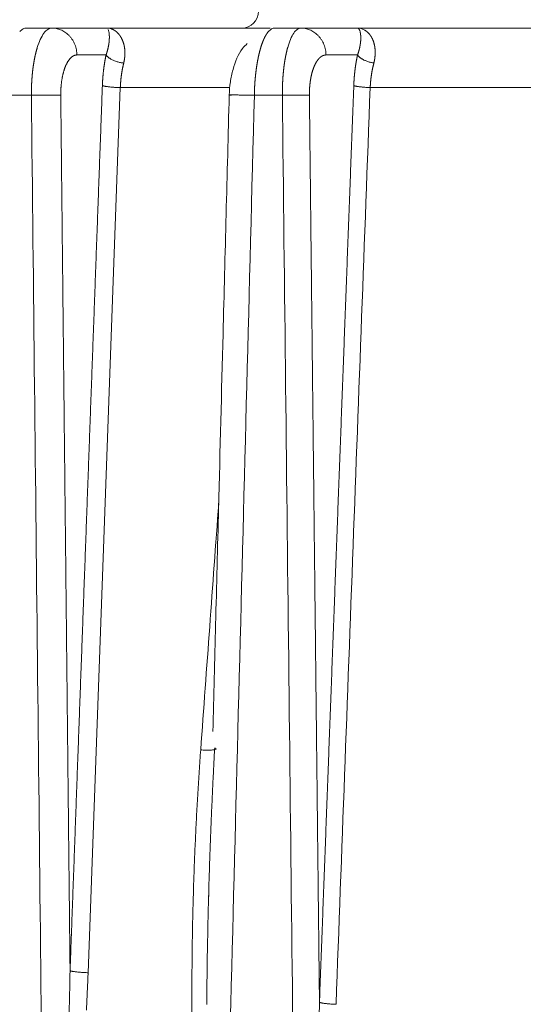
# Model space of a CAD drawing. Header units: millimetres. Extents: x 5437 to 18441, y -4466 to 3128.
# Tile 362 of 497: x 13713 to 13728, y -43 to -14. Entities that reach past the tile are written whole.
import ezdxf

# ---------------------------------------------------------------- set-up
doc = ezdxf.new("R2010")
doc.units = ezdxf.units.MM
doc.layers.add('1', color=7, linetype='Continuous', true_color=0xffffff)
doc.dimstyles.get("Standard").update_dxf_attribs({"dimtxt": 0.18, "dimasz": 0.18, "dimexe": 0.18, "dimexo": 0.0625, "dimgap": 0.09, "dimtad": 0, "dimtih": 1, "dimtoh": 1, "dimdec": 4, "dimzin": 0, "dimdsep": 46, "dimtxsty": 'Standard', "dimcen": 0.09, "dimadec": 0, "dimazin": 0, "dimtfac": 1, "dimtdec": 4, "dimtofl": 0, "dimtmove": 0, "dimatfit": 3, "dimfxl": 1, "dimtolj": 1, "dimtzin": 0, "dimarcsym": 0})

# ---------------------------------------------------------------- blocks, each defined once
blk = doc.blocks.new('*D3')
at = {"color": 0, "lineweight": -2, "transparency": 16777216}
for p, q in [((13674.147, 1169.564), (14135.36, 1169.564)), ((13833.147, -580.436), (14135.36, -580.436))]:
    blk.add_line(p, q, dxfattribs=at)
at = {"color": 0, "lineweight": 0, "transparency": 16777216}
for p, q in [((14135.18, 1089.564), (14135.18, 421.321)), ((14135.18, -500.436), (14135.18, 167.808))]:
    blk.add_line(p, q, dxfattribs=at)
at = {"color": 0, "lineweight": 20, "transparency": 16777216}
for points in [[(14121.847, 1089.564), (14148.514, 1089.564), (14135.18, 1169.564)], [(14121.847, -500.436), (14148.514, -500.436), (14135.18, -580.436)]]:
    blk.add_solid(points, dxfattribs=at)
at = {"layer": 'Defpoints', "color": 0, "lineweight": 20, "transparency": 16777216}
for p in [(13674.085, 1169.564), (13833.085, -580.436), (14135.18, -580.436)]:
    blk.add_point(p, dxfattribs=at)
at = {"color": 0, "lineweight": 20, "transparency": 16777216, "insert": (14135.18, 294.564), "char_height": 80, "attachment_point": 5, "rotation": 270}
blk.add_mtext('\\A1;1750', dxfattribs=at)
blk = doc.blocks.new('*D4')
at = {"color": 0, "lineweight": -2, "transparency": 16777216}
for p, q in [((13346.81, 234.502), (13346.81, -825.635)), ((13857.587, -64.498), (13857.587, -825.635))]:
    blk.add_line(p, q, dxfattribs=at)
at = {"color": 0, "lineweight": 0, "transparency": 16777216}
for p, q in [((13426.81, -825.455), (13508.775, -825.455)), ((13777.587, -825.455), (13695.622, -825.455))]:
    blk.add_line(p, q, dxfattribs=at)
at = {"color": 0, "lineweight": 20, "transparency": 16777216}
for points in [[(13426.81, -812.121), (13426.81, -838.788), (13346.81, -825.455)], [(13777.587, -812.121), (13777.587, -838.788), (13857.587, -825.455)]]:
    blk.add_solid(points, dxfattribs=at)
at = {"layer": 'Defpoints', "color": 0, "lineweight": 20, "transparency": 16777216}
for p in [(13346.81, 234.564), (13857.587, -64.436), (13346.81, -825.455)]:
    blk.add_point(p, dxfattribs=at)
at = {"color": 0, "lineweight": 20, "transparency": 16777216, "insert": (13602.199, -825.455), "char_height": 80, "attachment_point": 5}
blk.add_mtext('\\A1;515', dxfattribs=at)

msp = doc.modelspace()

# ---------------------------------------------------------------- linework, layer by layer
at = {"layer": '1', "color": 0, "lineweight": 20}
for p, q in [((13713.69476, -14.43566), (13714.4368, -14.43566)), ((13714.4368, -14.43566), (13716.04555, -14.43566)), ((13716.04555, -14.43566), (13720.8222, -14.43566)), ((13720.9497, -14.43566), (13721.71926, -14.43566)), ((13721.71926, -14.43566), (13723.37426, -14.43566)), ((13723.37426, -14.43566), (13765.83695, -14.43566)), ((13716.02222, -15.2217), (13715.17046, -15.2217)), ((13723.37557, -15.2217), (13722.45292, -15.2217)), ((13713.8389, -16.40076), (13713.04874, -16.40076)), ((13719.64075, -16.17461), (13716.43893, -16.17461)), ((13721.1769, -16.40076), (13720.35792, -16.40076)), ((13767.01525, -16.17461), (13723.74519, -16.17461))]:
    msp.add_line(p, q, dxfattribs=at)
msp.add_ellipse((13719.98625, -13.93566), major_axis=(0, -0.5), ratio=0.99352822, start_param=0, end_param=1.55683369, dxfattribs=at)
for points, degree, knots in [([(13713.69476, -14.43566), (13713.66162, -14.43566), (13713.62842, -14.44427), (13713.56234, -14.47849), (13713.52947, -14.5041), (13713.49698, -14.53788)], 3, [0, 0, 0, 0, 0.5, 0.5, 1, 1, 1, 1]), ([(13714.20587, -14.58289), (13714.24356, -14.53442), (13714.28188, -14.4975), (13714.3591, -14.44812), (13714.39799, -14.43566), (13714.4368, -14.43566)], 3, [0, 0, 0, 0, 0.5, 0.5, 1, 1, 1, 1]), ([(13716.10836, -14.86229), (13716.10885, -14.85831), (13716.10982, -14.85032), (13716.11113, -14.83851), (13716.11233, -14.82679), (13716.11343, -14.81517), (13716.11442, -14.80366), (13716.1153, -14.79225), (13716.11607, -14.78096), (13716.11674, -14.76978), (13716.11731, -14.75873), (13716.11777, -14.74779), (13716.11814, -14.73699), (13716.11841, -14.72631), (13716.11857, -14.71578), (13716.11865, -14.70538), (13716.11863, -14.69512), (13716.11852, -14.68501), (13716.11831, -14.67505), (13716.11802, -14.66524), (13716.11765, -14.6556), (13716.11719, -14.64611), (13716.11665, -14.63679), (13716.11603, -14.62762), (13716.11556, -14.62169), (13716.11532, -14.61871)], 3, [0, 0, 0, 0, 0.04000058, 0.08031202, 0.12093518, 0.16187087, 0.20311989, 0.24468304, 0.28656108, 0.32875476, 0.37126481, 0.41409196, 0.4572369, 0.50070033, 0.54448291, 0.5885853, 0.63300815, 0.67775207, 0.7228177, 0.76820563, 0.81391645, 0.85995073, 0.90630906, 0.95299196, 1, 1, 1, 1]), ([(13716.1697, -14.45549), (13716.17303, -14.4566), (13716.17964, -14.45879), (13716.18944, -14.46239), (13716.19903, -14.46616), (13716.20842, -14.47012), (13716.21762, -14.47424), (13716.22661, -14.47853), (13716.2354, -14.48295), (13716.24399, -14.48751), (13716.25237, -14.49219), (13716.25788, -14.49544), (13716.2606, -14.49705)], 3, [0, 0, 0, 0, 0.10801682, 0.21425214, 0.31870588, 0.42137802, 0.52226857, 0.62137756, 0.71870507, 0.8142512, 0.90801611, 1, 1, 1, 1]), ([(13716.2606, -14.49705), (13716.26353, -14.49883), (13716.26936, -14.50238), (13716.27799, -14.50796), (13716.2865, -14.51371), (13716.29488, -14.51964), (13716.30312, -14.52573), (13716.31124, -14.53199), (13716.31922, -14.53841), (13716.32707, -14.54498), (13716.33479, -14.5517), (13716.34238, -14.55856), (13716.34984, -14.56556), (13716.35716, -14.5727), (13716.36435, -14.57996), (13716.37142, -14.58735), (13716.37834, -14.59486), (13716.38514, -14.60249), (13716.3918, -14.61022), (13716.39833, -14.61806), (13716.40473, -14.62601), (13716.411, -14.63405), (13716.41713, -14.64218), (13716.42312, -14.65041), (13716.42899, -14.65871), (13716.43471, -14.6671), (13716.44031, -14.67556), (13716.44396, -14.6813), (13716.44577, -14.68415)], 3, [0, 0, 0, 0, 0.04294011, 0.08551888, 0.1277366, 0.16959358, 0.21109015, 0.25222665, 0.29300342, 0.33342083, 0.37347926, 0.41317911, 0.45252079, 0.49150472, 0.53013135, 0.56840114, 0.60631458, 0.64387216, 0.68107439, 0.71792182, 0.75441501, 0.79055453, 0.82634099, 0.861775, 0.89685722, 0.93158833, 0.96596901, 1, 1, 1, 1]), ([(13720.73451, -14.58251), (13720.7326, -14.58521), (13720.72879, -14.59061), (13720.72312, -14.59895), (13720.7175, -14.60743), (13720.71194, -14.61608), (13720.70642, -14.62489), (13720.70095, -14.63385), (13720.69554, -14.64296), (13720.69018, -14.65221), (13720.68487, -14.6616), (13720.67962, -14.67113), (13720.67442, -14.68079), (13720.66927, -14.69059), (13720.66417, -14.7005), (13720.65913, -14.71054), (13720.65413, -14.72069), (13720.64919, -14.73096), (13720.64431, -14.74134), (13720.63947, -14.75182), (13720.63469, -14.76241), (13720.62997, -14.77309), (13720.62529, -14.78387), (13720.62067, -14.79474), (13720.6161, -14.8057), (13720.61159, -14.81675), (13720.60713, -14.82787), (13720.60272, -14.83907), (13720.59836, -14.85035), (13720.59406, -14.8617), (13720.58981, -14.87311), (13720.58561, -14.88459), (13720.58147, -14.89613), (13720.57738, -14.90773), (13720.57334, -14.91939), (13720.56936, -14.93109), (13720.56542, -14.94284), (13720.56155, -14.95464), (13720.55772, -14.96648), (13720.55395, -14.97836), (13720.55023, -14.99027), (13720.54778, -14.99828), (13720.54656, -15.00227)], 3, [0, 0, 0, 0, 0.02780153, 0.05545922, 0.08297306, 0.11034308, 0.13756928, 0.16465167, 0.19159028, 0.21838509, 0.24503614, 0.27154343, 0.29790698, 0.3241268, 0.35020291, 0.37613531, 0.40192403, 0.42756908, 0.45307047, 0.47842823, 0.50364237, 0.52871291, 0.55363986, 0.57842325, 0.6030631, 0.62755942, 0.65191224, 0.67612157, 0.70018744, 0.72410988, 0.7478889, 0.77152453, 0.79501679, 0.81836571, 0.84157131, 0.86463363, 0.88755268, 0.9103285, 0.93296111, 0.95545054, 0.97779683, 1, 1, 1, 1]), ([(13720.9497, -14.43566), (13720.92012, -14.43566), (13720.89047, -14.44401), (13720.8312, -14.47721), (13720.80159, -14.50205), (13720.77209, -14.53483)], 3, [0, 0, 0, 0, 0.5, 0.5, 1, 1, 1, 1]), ([(13721.51016, -14.58152), (13721.54482, -14.5335), (13721.57968, -14.49693), (13721.64949, -14.44801), (13721.68443, -14.43566), (13721.71926, -14.43566)], 3, [0, 0, 0, 0, 0.5, 0.5, 1, 1, 1, 1]), ([(13723.42623, -14.48164), (13723.41916, -14.46647), (13723.41091, -14.45494), (13723.39319, -14.43954), (13723.38372, -14.43566), (13723.37426, -14.43566)], 3, [0, 0, 0, 0, 0.5, 0.5, 1, 1, 1, 1]), ([(13723.46461, -14.62444), (13723.46427, -14.62157), (13723.46358, -14.61582), (13723.46244, -14.60742), (13723.46122, -14.59915), (13723.45991, -14.59105), (13723.45851, -14.5831), (13723.45702, -14.57531), (13723.45545, -14.56769), (13723.4538, -14.56025), (13723.45207, -14.55296), (13723.45086, -14.54828), (13723.45025, -14.54593)], 3, [0, 0, 0, 0, 0.09695953, 0.19459343, 0.29290221, 0.39188634, 0.49154632, 0.59188261, 0.69289568, 0.79458597, 0.89695393, 1, 1, 1, 1]), ([(13723.4605, -14.86923), (13723.46099, -14.86507), (13723.462, -14.8567), (13723.46334, -14.84431), (13723.46457, -14.83195), (13723.46567, -14.81964), (13723.46666, -14.80738), (13723.46752, -14.79518), (13723.46825, -14.78305), (13723.46885, -14.771), (13723.46932, -14.75902), (13723.46967, -14.74713), (13723.46988, -14.73534), (13723.46995, -14.72365), (13723.4699, -14.71207), (13723.46971, -14.70061), (13723.46939, -14.68927), (13723.46893, -14.67807), (13723.46833, -14.66701), (13723.46761, -14.6561), (13723.46675, -14.64535), (13723.46576, -14.63475), (13723.46499, -14.62789), (13723.46461, -14.62444)], 3, [0, 0, 0, 0, 0.04205882, 0.08466874, 0.12783067, 0.17154548, 0.21581401, 0.26063709, 0.30601548, 0.35194996, 0.39844123, 0.44549002, 0.49309698, 0.54126278, 0.58998805, 0.6392734, 0.6891194, 0.73952664, 0.79049567, 0.84202701, 0.89412118, 0.94677868, 1, 1, 1, 1]), ([(13723.5907, -14.4987), (13723.59371, -14.50056), (13723.59971, -14.50425), (13723.60859, -14.51007), (13723.61732, -14.51606), (13723.62591, -14.52222), (13723.63435, -14.52856), (13723.64264, -14.53506), (13723.65078, -14.54171), (13723.65878, -14.54852), (13723.66662, -14.55547), (13723.67432, -14.56257), (13723.68187, -14.5698), (13723.68927, -14.57715), (13723.69652, -14.58463), (13723.70362, -14.59223), (13723.71057, -14.59994), (13723.71737, -14.60775), (13723.72402, -14.61567), (13723.73053, -14.62368), (13723.73688, -14.63178), (13723.74308, -14.63997), (13723.74913, -14.64823), (13723.75503, -14.65657), (13723.76078, -14.66498), (13723.76637, -14.67346), (13723.77182, -14.68199), (13723.77536, -14.68777), (13723.77712, -14.69065)], 3, [0, 0, 0, 0, 0.04345992, 0.08651648, 0.12917003, 0.1714209, 0.21326947, 0.25471612, 0.29576125, 0.33640526, 0.3766486, 0.41649171, 0.45593506, 0.49497915, 0.53362447, 0.57187157, 0.60972098, 0.64717329, 0.6842291, 0.72088902, 0.7571537, 0.79302382, 0.82850008, 0.8635832, 0.89827395, 0.93257311, 0.96648151, 1, 1, 1, 1]), ([(13716.02222, -15.2217), (13716.02369, -15.21753), (13716.02663, -15.20914), (13716.0309, -15.19662), (13716.03508, -15.18407), (13716.03916, -15.17151), (13716.04315, -15.15894), (13716.04705, -15.14635), (13716.05084, -15.13376), (13716.05454, -15.12117), (13716.05814, -15.10858), (13716.06163, -15.09599), (13716.06503, -15.08341), (13716.06833, -15.07083), (13716.07152, -15.05828), (13716.07461, -15.04574), (13716.0776, -15.03322), (13716.08048, -15.02072), (13716.08326, -15.00826), (13716.08593, -14.99582), (13716.0885, -14.98342), (13716.09097, -14.97106), (13716.09332, -14.95875), (13716.09558, -14.94648), (13716.09772, -14.93426), (13716.09977, -14.9221), (13716.1017, -14.90999), (13716.10353, -14.89795), (13716.10525, -14.88597), (13716.10688, -14.87405), (13716.10787, -14.86623), (13716.10836, -14.86229)], 3, [0, 0, 0, 0, 0.0300194, 0.06034253, 0.09097139, 0.12190793, 0.15315403, 0.18471154, 0.21658223, 0.24876783, 0.28127002, 0.31409042, 0.34723062, 0.38069216, 0.41447652, 0.44858516, 0.48301949, 0.51778088, 0.55287066, 0.58829012, 0.62404052, 0.66012309, 0.69653902, 0.73328947, 0.77037556, 0.80779839, 0.84555902, 0.8836585, 0.92209784, 0.96087802, 1, 1, 1, 1]), ([(13716.44577, -14.68415), (13716.4478, -14.68741), (13716.45184, -14.6939), (13716.45776, -14.70385), (13716.46353, -14.71391), (13716.46916, -14.72409), (13716.47464, -14.73438), (13716.47998, -14.74478), (13716.48517, -14.75529), (13716.49021, -14.76591), (13716.49511, -14.77662), (13716.49986, -14.78743), (13716.50447, -14.79833), (13716.50893, -14.80933), (13716.51324, -14.82041), (13716.51741, -14.83157), (13716.52143, -14.84281), (13716.5253, -14.85412), (13716.52902, -14.86551), (13716.5326, -14.87697), (13716.53602, -14.8885), (13716.5393, -14.90009), (13716.54244, -14.91174), (13716.54542, -14.92345), (13716.54825, -14.93521), (13716.55094, -14.94702), (13716.55347, -14.95888), (13716.55586, -14.97078), (13716.55809, -14.98273), (13716.56018, -14.99471), (13716.56146, -15.00277), (13716.56209, -15.00679)], 3, [0, 0, 0, 0, 0.03828982, 0.07629564, 0.11401859, 0.15145982, 0.18862049, 0.22550183, 0.26210508, 0.2984315, 0.33448241, 0.37025916, 0.40576312, 0.44099571, 0.47595839, 0.51065265, 0.54508001, 0.57924206, 0.61314041, 0.64677671, 0.68015267, 0.71327002, 0.74613055, 0.77873611, 0.81108857, 0.84318986, 0.87504197, 0.90664693, 0.93800682, 0.96912378, 1, 1, 1, 1]), ([(13720.15239, -14.88913), (13720.10071, -14.93234), (13719.90445, -15.12466), (13719.75255, -15.53835), (13719.64741, -16.0125), (13719.62596, -16.26456), (13719.62279, -16.394)], 3, [0, 0, 0, 0, 0.13435161, 0.55158069, 0.77228563, 1, 1, 1, 1]), ([(13723.37557, -15.2217), (13723.37705, -15.21756), (13723.38002, -15.20925), (13723.38431, -15.19684), (13723.38851, -15.18442), (13723.3926, -15.17199), (13723.39659, -15.15956), (13723.40047, -15.14714), (13723.40425, -15.13472), (13723.40792, -15.12231), (13723.41149, -15.1099), (13723.41495, -15.09752), (13723.41831, -15.08515), (13723.42155, -15.0728), (13723.4247, -15.06047), (13723.42773, -15.04817), (13723.43066, -15.0359), (13723.43348, -15.02367), (13723.4362, -15.01147), (13723.4388, -14.99931), (13723.4413, -14.9872), (13723.4437, -14.97513), (13723.44599, -14.96311), (13723.44817, -14.95115), (13723.45025, -14.93924), (13723.45222, -14.92739), (13723.45409, -14.91561), (13723.45585, -14.90389), (13723.45751, -14.89224), (13723.45907, -14.88066), (13723.46002, -14.87305), (13723.4605, -14.86923)], 3, [0, 0, 0, 0, 0.03073991, 0.06173486, 0.09298646, 0.12449625, 0.15626573, 0.18829639, 0.22058966, 0.25314695, 0.28596962, 0.31905902, 0.35241645, 0.38604318, 0.41994045, 0.45410949, 0.48855147, 0.52326755, 0.55825886, 0.59352651, 0.62907157, 0.6648951, 0.70099813, 0.73738165, 0.77404665, 0.8109941, 0.84822492, 0.88574004, 0.92354034, 0.96162671, 1, 1, 1, 1]), ([(13723.77712, -14.69065), (13723.77916, -14.69406), (13723.78323, -14.70087), (13723.78916, -14.71133), (13723.79493, -14.72192), (13723.80053, -14.73267), (13723.80597, -14.74356), (13723.81123, -14.7546), (13723.81633, -14.76577), (13723.82127, -14.77708), (13723.82604, -14.78853), (13723.83064, -14.8001), (13723.83507, -14.81181), (13723.83933, -14.82364), (13723.84343, -14.83559), (13723.84736, -14.84766), (13723.85112, -14.85985), (13723.85472, -14.87216), (13723.85814, -14.88457), (13723.8614, -14.8971), (13723.86449, -14.90973), (13723.86741, -14.92246), (13723.87016, -14.93529), (13723.87275, -14.94823), (13723.87516, -14.96125), (13723.87741, -14.97437), (13723.87948, -14.98758), (13723.88139, -15.00087), (13723.88313, -15.01425), (13723.8847, -15.02771), (13723.8861, -15.04125), (13723.88733, -15.05487), (13723.88839, -15.06856), (13723.88928, -15.08233), (13723.89001, -15.09616), (13723.89056, -15.11006), (13723.89094, -15.12402), (13723.89115, -15.13804), (13723.89119, -15.15213), (13723.89106, -15.16627), (13723.89076, -15.18046), (13723.89029, -15.19471), (13723.88965, -15.209), (13723.88884, -15.22335), (13723.88786, -15.23774), (13723.8867, -15.25217), (13723.88538, -15.26664), (13723.88388, -15.28115), (13723.88222, -15.2957), (13723.88038, -15.31028), (13723.87837, -15.32489), (13723.87619, -15.33953), (13723.87384, -15.3542), (13723.87131, -15.3689), (13723.86862, -15.38362), (13723.86575, -15.39836), (13723.86271, -15.41312), (13723.8595, -15.4279), (13723.85612, -15.44269), (13723.85373, -15.45257), (13723.85253, -15.45751)], 3, [0, 0, 0, 0, 0.01968968, 0.03927304, 0.05875094, 0.07812423, 0.0973938, 0.11656054, 0.13562537, 0.15458922, 0.17345303, 0.19221778, 0.21088443, 0.229454, 0.2479275, 0.26630598, 0.28459047, 0.30278206, 0.32088183, 0.33889091, 0.35681041, 0.37464148, 0.3923853, 0.41004304, 0.42761592, 0.44510515, 0.46251199, 0.47983769, 0.49708355, 0.51425086, 0.53134094, 0.54835515, 0.56529484, 0.58216139, 0.59895621, 0.61568071, 0.63233634, 0.64892457, 0.66544685, 0.68190471, 0.69829965, 0.71463321, 0.73090695, 0.74712244, 0.76328127, 0.77938505, 0.79543542, 0.81143401, 0.82738249, 0.84328254, 0.85913586, 0.87494415, 0.89070914, 0.90643258, 0.92211623, 0.93776185, 0.95337123, 0.96894618, 0.98448849, 1, 1, 1, 1]), ([(13713.87967, -15.65812), (13713.88049, -15.65137), (13713.88213, -15.63785), (13713.88468, -15.61768), (13713.8873, -15.59757), (13713.89, -15.57752), (13713.89277, -15.55753), (13713.89562, -15.53762), (13713.89854, -15.51777), (13713.90154, -15.498), (13713.90462, -15.47831), (13713.90777, -15.4587), (13713.911, -15.43917), (13713.91431, -15.41974), (13713.91769, -15.40039), (13713.92114, -15.38114), (13713.92467, -15.36198), (13713.92828, -15.34292), (13713.93196, -15.32397), (13713.93572, -15.30513), (13713.93955, -15.28639), (13713.94346, -15.26777), (13713.94744, -15.24927), (13713.9515, -15.23089), (13713.95564, -15.21263), (13713.95984, -15.19449), (13713.96413, -15.17649), (13713.96848, -15.15862), (13713.97291, -15.14089), (13713.97742, -15.1233), (13713.982, -15.10585), (13713.98665, -15.08855), (13713.99138, -15.0714), (13713.99618, -15.0544), (13714.00105, -15.03756), (13714.00599, -15.02087), (13714.00934, -15.0099), (13714.01102, -15.00441)], 3, [0, 0, 0, 0, 0.02758041, 0.05521833, 0.08291385, 0.11066702, 0.13847794, 0.16634667, 0.19427329, 0.22225786, 0.25030047, 0.27840118, 0.30656006, 0.33477718, 0.36305262, 0.39138644, 0.41977872, 0.44822951, 0.47673889, 0.50530692, 0.53393368, 0.56261922, 0.59136362, 0.62016693, 0.64902922, 0.67795056, 0.70693101, 0.73597063, 0.76506948, 0.79422763, 0.82344513, 0.85272205, 0.88205845, 0.91145439, 0.94090992, 0.9704251, 1, 1, 1, 1]), ([(13715.17046, -15.2217), (13715.10473, -15.22158), (13715.03968, -15.24815), (13714.97792, -15.30059), (13714.86463, -15.4537), (13714.77854, -15.6916), (13714.74418, -15.82907), (13714.71243, -16.02683), (13714.69969, -16.2372), (13714.69769, -16.29162), (13714.69698, -16.34611), (13714.69755, -16.40076)], 5, [0, 0, 0, 0, 0, 0, 0.43498606, 0.43498606, 0.43498606, 0.85628153, 0.85628153, 0.85628153, 1, 1, 1, 1, 1, 1]), ([(13716.56209, -15.00679), (13716.56278, -15.01133), (13716.56414, -15.02039), (13716.56596, -15.03413), (13716.5676, -15.04795), (13716.56906, -15.06185), (13716.57033, -15.07582), (13716.57142, -15.08987), (13716.57232, -15.10399), (13716.57304, -15.11817), (13716.57357, -15.13242), (13716.57392, -15.14673), (13716.57408, -15.16111), (13716.57406, -15.17554), (13716.57385, -15.19002), (13716.57345, -15.20456), (13716.57287, -15.21915), (13716.5721, -15.23379), (13716.57114, -15.24847), (13716.57, -15.26319), (13716.56867, -15.27796), (13716.56715, -15.29276), (13716.56545, -15.3076), (13716.56356, -15.32248), (13716.56148, -15.33738), (13716.55921, -15.35232), (13716.55675, -15.36728), (13716.55411, -15.38226), (13716.55128, -15.39727), (13716.54826, -15.4123), (13716.54504, -15.42735), (13716.54166, -15.44241), (13716.53923, -15.45248), (13716.53803, -15.45751)], 3, [0, 0, 0, 0, 0.03455734, 0.06892538, 0.10310744, 0.13710688, 0.17092715, 0.20457173, 0.23804418, 0.27134811, 0.30448719, 0.33746516, 0.3702858, 0.40295297, 0.43547057, 0.46784257, 0.500073, 0.53216593, 0.5641255, 0.59595591, 0.62766141, 0.65924628, 0.6907149, 0.72207167, 0.75332103, 0.78446751, 0.81551565, 0.84647005, 0.87733536, 0.90811626, 0.93881748, 0.96944379, 1, 1, 1, 1]), ([(13720.54656, -15.00227), (13720.54498, -15.00748), (13720.54184, -15.01788), (13720.53718, -15.03371), (13720.53259, -15.04966), (13720.52805, -15.06576), (13720.52356, -15.08199), (13720.51914, -15.09837), (13720.51478, -15.11488), (13720.51047, -15.13151), (13720.50622, -15.14828), (13720.50203, -15.16517), (13720.4979, -15.18218), (13720.49383, -15.19931), (13720.48982, -15.21656), (13720.48587, -15.23392), (13720.48197, -15.25139), (13720.47814, -15.26897), (13720.47437, -15.28666), (13720.47065, -15.30444), (13720.46699, -15.32233), (13720.4634, -15.34031), (13720.45986, -15.35838), (13720.45638, -15.37655), (13720.45297, -15.3948), (13720.44961, -15.41314), (13720.44631, -15.43156), (13720.44308, -15.45006), (13720.4399, -15.46864), (13720.43678, -15.48729), (13720.43372, -15.50601), (13720.43072, -15.5248), (13720.42779, -15.54366), (13720.42491, -15.56258), (13720.42209, -15.58156), (13720.41934, -15.6006), (13720.41664, -15.6197), (13720.414, -15.63884), (13720.41143, -15.65804), (13720.40891, -15.67729), (13720.40645, -15.69658), (13720.40406, -15.71591), (13720.40172, -15.73528), (13720.39945, -15.75469), (13720.39723, -15.77413), (13720.39508, -15.79361), (13720.39298, -15.81312), (13720.39095, -15.83265), (13720.38897, -15.85221), (13720.38706, -15.87179), (13720.3852, -15.8914), (13720.38341, -15.91102), (13720.38167, -15.93065), (13720.38, -15.9503), (13720.37838, -15.96996), (13720.37683, -15.98963), (13720.37533, -16.0093), (13720.3739, -16.02898), (13720.37252, -16.04866), (13720.3712, -16.06834), (13720.36995, -16.08801), (13720.36875, -16.10768), (13720.36761, -16.12735), (13720.36654, -16.147), (13720.36552, -16.16665), (13720.36456, -16.18628), (13720.36366, -16.20589), (13720.36282, -16.22549), (13720.36204, -16.24507), (13720.36132, -16.26462), (13720.36065, -16.28416), (13720.36005, -16.30366), (13720.3595, -16.32314), (13720.35901, -16.34259), (13720.35859, -16.36201), (13720.35821, -16.38139), (13720.35802, -16.39431), (13720.35792, -16.40076)], 3, [0, 0, 0, 0, 0.01438616, 0.02874289, 0.04307022, 0.05736819, 0.07163682, 0.08587617, 0.10008625, 0.11426711, 0.12841878, 0.14254131, 0.15663471, 0.17069905, 0.18473434, 0.19874063, 0.21271795, 0.22666635, 0.24058586, 0.25447653, 0.26833839, 0.28217147, 0.29597583, 0.3097515, 0.32349852, 0.33721694, 0.35090679, 0.36456812, 0.37820096, 0.39180537, 0.40538138, 0.41892904, 0.4324484, 0.44593948, 0.45940235, 0.47283704, 0.48624359, 0.49962206, 0.5129725, 0.52629493, 0.53958943, 0.55285602, 0.56609475, 0.57930568, 0.59248885, 0.60564432, 0.61877212, 0.63187231, 0.64494493, 0.65799004, 0.67100769, 0.68399793, 0.6969608, 0.70989637, 0.72280467, 0.73568577, 0.74853971, 0.76136656, 0.77416635, 0.78693914, 0.799685, 0.81240397, 0.8250961, 0.83776146, 0.85040009, 0.86301206, 0.87559742, 0.88815622, 0.90068852, 0.91319439, 0.92567387, 0.93812703, 0.95055392, 0.9629546, 0.97532914, 0.98767758, 1, 1, 1, 1]), ([(13721.21544, -15.63759), (13721.21618, -15.63101), (13721.21767, -15.61785), (13721.21998, -15.59821), (13721.22236, -15.57861), (13721.2248, -15.55909), (13721.22731, -15.53962), (13721.22989, -15.52023), (13721.23253, -15.5009), (13721.23524, -15.48165), (13721.23801, -15.46247), (13721.24085, -15.44338), (13721.24375, -15.42437), (13721.24673, -15.40544), (13721.24976, -15.3866), (13721.25287, -15.36785), (13721.25604, -15.3492), (13721.25927, -15.33064), (13721.26258, -15.31219), (13721.26594, -15.29384), (13721.26938, -15.27559), (13721.27287, -15.25746), (13721.27644, -15.23944), (13721.28007, -15.22153), (13721.28376, -15.20375), (13721.28752, -15.18608), (13721.29135, -15.16854), (13721.29524, -15.15114), (13721.29919, -15.13386), (13721.30321, -15.11671), (13721.3073, -15.09971), (13721.31144, -15.08285), (13721.31566, -15.06613), (13721.31994, -15.04956), (13721.32428, -15.03314), (13721.32868, -15.01686), (13721.33167, -15.00616), (13721.33316, -15.0008)], 3, [0, 0, 0, 0, 0.02754498, 0.05514902, 0.08281224, 0.11053477, 0.13831675, 0.16615828, 0.19405951, 0.22202054, 0.25004151, 0.27812253, 0.30626372, 0.33446521, 0.36272711, 0.39104954, 0.41943261, 0.44787644, 0.47638115, 0.50494684, 0.53357364, 0.56226165, 0.59101097, 0.61982173, 0.64869403, 0.67762798, 0.70662368, 0.73568124, 0.76480077, 0.79398237, 0.82322614, 0.85253218, 0.88190059, 0.91133149, 0.94082495, 0.97038109, 1, 1, 1, 1]), ([(13722.45292, -15.2217), (13722.40804, -15.22166), (13722.36345, -15.23329), (13722.31955, -15.25664), (13722.23648, -15.32569), (13722.16167, -15.43753), (13722.12737, -15.50231), (13722.08162, -15.61201), (13722.04422, -15.7397), (13722.03287, -15.78353), (13722.00231, -15.91772), (13721.98121, -16.06423), (13721.97183, -16.16622), (13721.96697, -16.27503), (13721.96739, -16.38482), (13721.96742, -16.39013), (13721.96746, -16.39544), (13721.96752, -16.40076)], 5, [0, 0, 0, 0, 0, 0, 0.29325221, 0.29325221, 0.29325221, 0.57693021, 0.57693021, 0.57693021, 0.71479363, 0.71479363, 0.71479363, 0.98621046, 0.98621046, 0.98621046, 1, 1, 1, 1, 1, 1]), ([(13723.26513, -16.11807), (13723.27083, -15.96596), (13723.28156, -15.81597), (13723.29714, -15.66879), (13723.3223, -15.49152), (13723.35453, -15.32184), (13723.36127, -15.28813), (13723.36829, -15.25476), (13723.37557, -15.2217)], 5, [0, 0, 0, 0, 0, 0, 0.79967118, 0.79967118, 0.79967118, 1, 1, 1, 1, 1, 1]), ([(13716.53803, -15.45751), (13716.53645, -15.46392), (13716.53329, -15.47673), (13716.52869, -15.49609), (13716.52419, -15.51554), (13716.5198, -15.53508), (13716.51552, -15.55472), (13716.51135, -15.57446), (13716.5073, -15.59428), (13716.50335, -15.61418), (13716.49951, -15.63417), (13716.49579, -15.65424), (13716.49218, -15.67439), (13716.48867, -15.69461), (13716.48528, -15.71491), (13716.482, -15.73528), (13716.47883, -15.75571), (13716.47577, -15.77621), (13716.47282, -15.79677), (13716.46999, -15.81739), (13716.46727, -15.83807), (13716.46465, -15.85881), (13716.46215, -15.87959), (13716.45977, -15.90043), (13716.45749, -15.92131), (13716.45533, -15.94223), (13716.45327, -15.9632), (13716.45133, -15.98421), (13716.4495, -16.00525), (13716.44779, -16.02633), (13716.44618, -16.04743), (13716.44469, -16.06857), (13716.44331, -16.08973), (13716.44204, -16.11092), (13716.44089, -16.13213), (13716.43984, -16.15336), (13716.43924, -16.16753), (13716.43893, -16.17461)], 3, [0, 0, 0, 0, 0.02913572, 0.05823416, 0.08729566, 0.11632059, 0.14530932, 0.1742622, 0.2031796, 0.23206189, 0.26090943, 0.2897226, 0.31850177, 0.34724731, 0.3759596, 0.40463903, 0.43328595, 0.46190077, 0.49048386, 0.51903561, 0.54755639, 0.57604661, 0.60450665, 0.6329369, 0.66133775, 0.68970961, 0.71805285, 0.74636789, 0.77465511, 0.80291492, 0.83114773, 0.85935392, 0.88753392, 0.91568812, 0.94381692, 0.97192075, 1, 1, 1, 1]), ([(13723.85253, -15.45751), (13723.85082, -15.46392), (13723.84741, -15.47674), (13723.84243, -15.49611), (13723.83756, -15.51557), (13723.83282, -15.53514), (13723.82819, -15.55479), (13723.82368, -15.57453), (13723.8193, -15.59436), (13723.81503, -15.61428), (13723.81088, -15.63428), (13723.80685, -15.65435), (13723.80294, -15.67451), (13723.79915, -15.69474), (13723.79548, -15.71504), (13723.79193, -15.73541), (13723.7885, -15.75585), (13723.78519, -15.77635), (13723.782, -15.79692), (13723.77893, -15.81754), (13723.77598, -15.83822), (13723.77315, -15.85895), (13723.77044, -15.87973), (13723.76785, -15.90056), (13723.76538, -15.92144), (13723.76303, -15.94236), (13723.7608, -15.96332), (13723.7587, -15.98432), (13723.75671, -16.00535), (13723.75485, -16.02642), (13723.7531, -16.04752), (13723.75148, -16.06864), (13723.74997, -16.08979), (13723.74859, -16.11097), (13723.74733, -16.13216), (13723.74618, -16.15337), (13723.74552, -16.16753), (13723.74519, -16.17461)], 3, [0, 0, 0, 0, 0.02932809, 0.0586045, 0.08782984, 0.11700474, 0.14612982, 0.17520573, 0.20423309, 0.23321255, 0.26214475, 0.29103035, 0.31986999, 0.34866434, 0.37741405, 0.40611979, 0.43478223, 0.46340205, 0.49197991, 0.5205165, 0.54901251, 0.57746861, 0.60588551, 0.63426389, 0.66260446, 0.69090791, 0.71917495, 0.74740628, 0.77560263, 0.8037647, 0.8318932, 0.85998887, 0.88805242, 0.91608458, 0.94408607, 0.97205763, 1, 1, 1, 1]), ([(13713.8389, -16.40076), (13713.83886, -16.39361), (13713.8388, -16.37929), (13713.83879, -16.35782), (13713.83885, -16.33634), (13713.83898, -16.31485), (13713.83919, -16.29335), (13713.83947, -16.27185), (13713.83983, -16.25034), (13713.84025, -16.22884), (13713.84075, -16.20733), (13713.84133, -16.18584), (13713.84198, -16.16435), (13713.8427, -16.14287), (13713.8435, -16.12141), (13713.84436, -16.09996), (13713.84531, -16.07853), (13713.84632, -16.05713), (13713.84742, -16.03575), (13713.84858, -16.01439), (13713.84982, -15.99306), (13713.85113, -15.97177), (13713.85252, -15.95051), (13713.85398, -15.92929), (13713.85551, -15.90811), (13713.85712, -15.88697), (13713.8588, -15.86588), (13713.86055, -15.84484), (13713.86238, -15.82385), (13713.86428, -15.80291), (13713.86626, -15.78203), (13713.86831, -15.76121), (13713.87043, -15.74045), (13713.87263, -15.71976), (13713.8749, -15.69913), (13713.87724, -15.67857), (13713.87886, -15.66494), (13713.87967, -15.65812)], 3, [0, 0, 0, 0, 0.02809207, 0.05621143, 0.08435815, 0.11253232, 0.14073404, 0.16896338, 0.19722042, 0.22550525, 0.25381796, 0.28215863, 0.31052734, 0.33892417, 0.36734921, 0.39580254, 0.42428424, 0.45279439, 0.48133308, 0.50990038, 0.53849638, 0.56712115, 0.59577479, 0.62445736, 0.65316895, 0.68190963, 0.71067949, 0.73947861, 0.76830706, 0.79716492, 0.82605227, 0.85496919, 0.88391576, 0.91289204, 0.94189813, 0.97093409, 1, 1, 1, 1]), ([(13721.1769, -16.40076), (13721.17686, -16.39343), (13721.17677, -16.37877), (13721.17673, -16.35678), (13721.17675, -16.33477), (13721.17685, -16.31274), (13721.17701, -16.2907), (13721.17725, -16.26864), (13721.17756, -16.24658), (13721.17795, -16.22452), (13721.1784, -16.20245), (13721.17893, -16.18038), (13721.17952, -16.15832), (13721.18019, -16.13626), (13721.18094, -16.11422), (13721.18175, -16.09218), (13721.18263, -16.07016), (13721.18359, -16.04816), (13721.18462, -16.02618), (13721.18572, -16.00423), (13721.18689, -15.9823), (13721.18814, -15.9604), (13721.18945, -15.93853), (13721.19084, -15.9167), (13721.1923, -15.89491), (13721.19384, -15.87316), (13721.19544, -15.85145), (13721.19712, -15.8298), (13721.19886, -15.80819), (13721.20068, -15.78664), (13721.20257, -15.76515), (13721.20454, -15.74371), (13721.20657, -15.72234), (13721.20868, -15.70104), (13721.21086, -15.67981), (13721.2131, -15.65864), (13721.21466, -15.64461), (13721.21544, -15.63759)], 3, [0, 0, 0, 0, 0.02793838, 0.05591219, 0.0839216, 0.11196676, 0.14004786, 0.16816506, 0.19631853, 0.22450844, 0.25273494, 0.28099822, 0.30929843, 0.33763574, 0.36601031, 0.3944223, 0.42287188, 0.45135921, 0.47988445, 0.50844775, 0.53704929, 0.56568921, 0.59436767, 0.62308484, 0.65184087, 0.68063591, 0.70947012, 0.73834365, 0.76725666, 0.79620929, 0.82520171, 0.85423406, 0.88330649, 0.91241915, 0.94157219, 0.97076576, 1, 1, 1, 1]), ([(13719.62279, -16.394), (13719.56292, -18.72078), (13719.45931, -22.74866), (13719.32669, -27.90838), (13719.22707, -31.78562), (13719.17119, -33.96176), (13719.14437, -35.00606)], 3, [0, 0, 0, 0, 0.37504509, 0.64923772, 0.83167336, 1, 1, 1, 1]), ([(13718.86329, -48.80756), (13718.86017, -48.78654), (13718.8539, -48.74428), (13718.84474, -48.68051), (13718.8357, -48.61604), (13718.82679, -48.55088), (13718.81802, -48.48502), (13718.80938, -48.41846), (13718.80087, -48.3512), (13718.7925, -48.28325), (13718.78425, -48.21459), (13718.77615, -48.14524), (13718.76817, -48.07519), (13718.76033, -48.00445), (13718.75262, -47.933), (13718.74505, -47.86086), (13718.73761, -47.78802), (13718.7303, -47.71448), (13718.72313, -47.64024), (13718.71608, -47.56531), (13718.70917, -47.48968), (13718.7024, -47.41335), (13718.69576, -47.33632), (13718.68925, -47.25859), (13718.68287, -47.18017), (13718.67663, -47.10105), (13718.67052, -47.02123), (13718.66454, -46.94071), (13718.65869, -46.8595), (13718.65298, -46.77758), (13718.6474, -46.69497), (13718.64196, -46.61166), (13718.63664, -46.52766), (13718.63146, -46.44295), (13718.62642, -46.35755), (13718.6215, -46.27145), (13718.61672, -46.18465), (13718.61207, -46.09715), (13718.60755, -46.00896), (13718.60317, -45.92006), (13718.59892, -45.83047), (13718.5948, -45.74019), (13718.59081, -45.6492), (13718.58696, -45.55752), (13718.58324, -45.46513), (13718.57965, -45.37205), (13718.57619, -45.27828), (13718.57286, -45.1838), (13718.56967, -45.08863), (13718.56661, -44.99276), (13718.56368, -44.89619), (13718.56089, -44.79892), (13718.55822, -44.70095), (13718.55569, -44.60229), (13718.55329, -44.50293), (13718.55103, -44.40287), (13718.54889, -44.30211), (13718.54689, -44.20066), (13718.54501, -44.09851), (13718.54327, -43.99566), (13718.54167, -43.89211), (13718.54019, -43.78786), (13718.53884, -43.68292), (13718.53763, -43.57727), (13718.53655, -43.47093), (13718.5356, -43.3639), (13718.53478, -43.25616), (13718.53409, -43.14773), (13718.53353, -43.03859), (13718.53311, -42.92877), (13718.53281, -42.81824), (13718.53265, -42.70701), (13718.53262, -42.59509), (13718.53272, -42.48247), (13718.53295, -42.36915), (13718.53331, -42.25513), (13718.53409, -42.07338), (13718.5357, -41.82419), (13718.53876, -41.50788), (13718.54285, -41.1918), (13718.54796, -40.87594), (13718.55409, -40.56031), (13718.56123, -40.2449), (13718.56939, -39.92972), (13718.57856, -39.61477), (13718.58874, -39.30004), (13718.59994, -38.98553), (13718.61214, -38.67125), (13718.62535, -38.3572), (13718.63957, -38.04337), (13718.6548, -37.72977), (13718.67102, -37.41639), (13718.68825, -37.10324), (13718.70648, -36.79032), (13718.72571, -36.47762), (13718.74595, -36.16515), (13718.76712, -35.85289), (13718.78208, -35.64483), (13718.78955, -35.54083)], 3, [0, 0, 0, 0, 0.0048063, 0.00966304, 0.01457027, 0.01952805, 0.02453644, 0.02959551, 0.03470529, 0.03986585, 0.04507723, 0.05033949, 0.05565267, 0.06101682, 0.06643199, 0.07189822, 0.07741555, 0.08298402, 0.08860368, 0.09427457, 0.09999672, 0.10577016, 0.11159495, 0.11747111, 0.12339867, 0.12937768, 0.13540816, 0.14149015, 0.14762367, 0.15380876, 0.16004545, 0.16633376, 0.17267373, 0.17906538, 0.18550873, 0.19200382, 0.19855068, 0.20514931, 0.21179976, 0.21850203, 0.22525617, 0.23206218, 0.2389201, 0.24582993, 0.25279171, 0.25980546, 0.26687119, 0.27398893, 0.28115868, 0.28838049, 0.29565435, 0.30298029, 0.31035833, 0.31778849, 0.32527077, 0.33280521, 0.34039181, 0.34803058, 0.35572156, 0.36346474, 0.37126016, 0.37910781, 0.38700771, 0.39495989, 0.40296435, 0.4110211, 0.41913017, 0.42729156, 0.43550528, 0.44377135, 0.45208978, 0.46046058, 0.46888376, 0.47735934, 0.48588733, 0.49446773, 0.50310056, 0.52692069, 0.55072343, 0.57450903, 0.59827774, 0.6220298, 0.64576547, 0.66948498, 0.69318858, 0.71687653, 0.74054907, 0.76420644, 0.78784889, 0.81147667, 0.83509002, 0.85868918, 0.8822744, 0.90584594, 0.92940402, 0.95294889, 0.97648081, 1, 1, 1, 1]), ([(13719.19828, -35.48429), (13719.19478, -35.54859), (13719.18767, -35.67901), (13719.1772, -35.8774), (13719.1667, -36.08129), (13719.1562, -36.29069), (13719.14573, -36.50559), (13719.13531, -36.726), (13719.12494, -36.95192), (13719.11466, -37.18334), (13719.10448, -37.42027), (13719.09443, -37.66271), (13719.08452, -37.91065), (13719.07479, -38.1641), (13719.06526, -38.42306), (13719.05593, -38.68753), (13719.05001, -38.86569), (13719.04702, -38.95568)], 3, [0, 0, 0, 0, 0.05558675, 0.11275597, 0.17150774, 0.23184217, 0.29375935, 0.35725938, 0.42234233, 0.48900829, 0.55725734, 0.62708954, 0.69850497, 0.77150368, 0.84608572, 0.92225115, 1, 1, 1, 1]), ([(13715.49666, -42.05386), (13715.49395, -42.12095), (13715.48863, -42.25271), (13715.48054, -42.44675), (13715.47253, -42.63358), (13715.4646, -42.81319), (13715.45677, -42.98561), (13715.45143, -43.09814), (13715.44883, -43.1532)], 3, [0, 0, 0, 0, 0.18304791, 0.35954299, 0.52948547, 0.6928756, 0.84971367, 1, 1, 1, 1]), ([(13722.12627, -46.70789), (13722.12851, -46.66857), (13722.13311, -46.58784), (13722.13987, -46.46362), (13722.14674, -46.33317), (13722.15368, -46.19649), (13722.16067, -46.05358), (13722.1677, -45.90443), (13722.17474, -45.74906), (13722.18177, -45.58745), (13722.18878, -45.41961), (13722.19573, -45.24555), (13722.20261, -45.06525), (13722.2094, -44.87872), (13722.21606, -44.68597), (13722.22257, -44.48698), (13722.22891, -44.28177), (13722.23506, -44.07033), (13722.24098, -43.85266), (13722.24665, -43.62876), (13722.25204, -43.39864), (13722.25716, -43.16228), (13722.26023, -43.00264), (13722.26179, -42.92177)], 3, [0, 0, 0, 0, 0.03118663, 0.06401694, 0.09849091, 0.13460852, 0.1723697, 0.21177442, 0.2528226, 0.29551417, 0.33984903, 0.38582709, 0.43344824, 0.48271237, 0.53361935, 0.58616904, 0.6403613, 0.69619599, 0.75367295, 0.812792, 0.87355298, 0.9359557, 1, 1, 1, 1])]:
    msp.add_open_spline(points, degree=degree, knots=knots, dxfattribs=at)
for points, degree in [([(13714.09809, -14.77077), (13714.13305, -14.69644), (13714.16911, -14.6334), (13714.20587, -14.58289)], 3), ([(13716.04555, -14.43566), (13716.08669, -14.43566), (13716.12803, -14.44229), (13716.1697, -14.45549)], 3), ([(13716.10508, -14.54219), (13716.10109, -14.51759), (13716.09501, -14.49695), (13716.08754, -14.48064)], 3), ([(13716.11532, -14.61871), (13716.11395, -14.59017), (13716.11038, -14.56455), (13716.10508, -14.54219)], 3), ([(13720.77209, -14.53484), (13720.75954, -14.54922), (13720.74701, -14.56512), (13720.73451, -14.58251)], 3), ([(13721.41215, -14.76862), (13721.44446, -14.69456), (13721.47719, -14.63177), (13721.51016, -14.58152)], 3), ([(13723.37426, -14.43566), (13723.41624, -14.43566), (13723.45839, -14.44272), (13723.50077, -14.45676)], 3), ([(13723.45025, -14.54593), (13723.44425, -14.52019), (13723.43598, -14.49863), (13723.42623, -14.48164)], 3), ([(13723.50077, -14.45676), (13723.53062, -14.46703), (13723.5606, -14.48104), (13723.5907, -14.4987)], 3), ([(13714.01102, -15.00441), (13714.03892, -14.9178), (13714.06803, -14.83947), (13714.09809, -14.77077)], 3), ([(13721.33316, -15.0008), (13721.35904, -14.91472), (13721.38541, -14.83688), (13721.41215, -14.76862)], 3), ([(13715.9149, -16.11807), (13715.92185, -15.92782), (13715.93607, -15.74179), (13715.95772, -15.56144), (13715.98662, -15.38782), (13716.02222, -15.2217)], 5), ([(13714.96978, -41.99733), (13715.15869, -36.82144), (13715.34766, -31.64557), (13715.53668, -26.46972), (13715.72576, -21.29389), (13715.9149, -16.11807)], 5), ([(13722.26179, -42.92177), (13722.46212, -37.56092), (13722.66261, -32.20012), (13722.86327, -26.83938), (13723.06411, -21.4787), (13723.26513, -16.11807)], 5), ([(13714.20493, -50.40728), (13714.08276, -39.07176), (13713.96074, -27.73625), (13713.8389, -16.40076)], 3), ([(13714.69755, -16.40076), (13714.75194, -21.52007), (13714.80635, -26.63938), (13714.8608, -31.7587), (13714.91528, -36.87801), (13714.96978, -41.99733)], 5), ([(13716.43893, -16.17461), (13716.12468, -24.80096), (13715.8106, -33.42738), (13715.49666, -42.05386)], 3), ([(13720.35792, -16.40076), (13720.06366, -27.73589), (13719.76999, -39.07108), (13719.47689, -50.40632)], 3), ([(13721.55822, -50.40728), (13721.43098, -39.07176), (13721.30387, -27.73625), (13721.1769, -16.40076)], 3), ([(13721.96752, -16.40076), (13722.02632, -21.70496), (13722.08515, -27.00916), (13722.144, -32.31337), (13722.20288, -37.61757), (13722.26179, -42.92177)], 5), ([(13723.74519, -16.17461), (13723.41185, -25.10898), (13723.07905, -34.04356), (13722.74673, -42.97831)], 3), ([(13718.78955, -35.54083), (13718.96472, -33.13937), (13719.14003, -30.73796), (13719.31548, -28.33661)], 3), ([(13719.04702, -38.95568), (13719.04398, -39.04857), (13719.04102, -39.14146), (13719.03813, -39.23435)], 3), ([(13719.03813, -39.23435), (13719.0298, -39.5032), (13719.0221, -39.77207), (13719.01508, -40.04095)], 3), ([(13719.01873, -39.89969), (13719.02427, -39.78256)], 1), ([(13719.01508, -40.04095), (13719.00579, -40.39712), (13718.99766, -40.75333), (13718.99077, -41.10956)], 3), ([(13718.99077, -41.10956), (13718.97966, -41.68419), (13718.9718, -42.25889), (13718.96735, -42.8337)], 3), ([(13714.91451, -44.12204), (13714.93832, -43.41371), (13714.95671, -42.70549), (13714.96978, -41.99733)], 3), ([(13718.96735, -42.8337), (13718.96697, -42.88398), (13718.96661, -42.93426), (13718.96628, -42.98454)], 3)]:
    msp.add_open_spline(points, degree=degree, dxfattribs=at)
for points, weights in [([(13715.17046, -15.2217), (13715.15787, -14.43566), (13714.4368, -14.43566)], [1, 0.713250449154, 1]), ([(13722.45292, -15.2217), (13722.44033, -14.43566), (13721.71926, -14.43566)], [1, 0.713250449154, 1]), ([(13716.02222, -15.2217), (13716.15921, -15.41592), (13716.53803, -15.45751)], [1, 0.789918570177, 1]), ([(13723.37557, -15.2217), (13723.50116, -15.40457), (13723.85253, -15.45751)], [1, 0.812984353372, 1]), ([(13715.9149, -16.11807), (13716.06483, -16.16744), (13716.43893, -16.17461)], [1, 0.798001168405, 1]), ([(13723.26513, -16.11807), (13723.40171, -16.16386), (13723.74519, -16.17461)], [1, 0.823820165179, 1]), ([(13714.69755, -16.40076), (13714.45066, -16.39239), (13713.8389, -16.40076)], [1, 0.790697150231, 1]), ([(13720.35792, -16.40076), (13719.244, -16.37349), (13719.68881, -16.40076)], [1, 0.581949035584, 1]), ([(13721.96752, -16.40076), (13721.74179, -16.39376), (13721.1769, -16.40076)], [1, 0.816171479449, 1]), ([(13719.19828, -35.48429), (13719.46522, -35.58116), (13718.78955, -35.54083)], [1, 0.591904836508, 1]), ([(13714.96978, -41.99733), (13715.12061, -42.04695), (13715.49666, -42.05386)], [1, 0.796268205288, 1]), ([(13722.26179, -42.92177), (13722.39981, -42.96793), (13722.74673, -42.97831)], [1, 0.821043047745, 1])]:
    msp.add_rational_spline(points, weights, degree=2, dxfattribs=at)

# ---------------------------------------------------------------- dimensions: what is measured, and where the dimension line sits
at = {"color": 0, "lineweight": 20}
dim = msp.add_linear_dim(base=(14135.18029, -580.43566), p1=(13674.08476, 1169.56434), p2=(13833.08476, -580.43566), angle=90, dimstyle='Standard', override={"dimtxt": 80, "dimasz": 80, "dimdec": 0, "dimlwd": 0}, dxfattribs=at)
dim.commit()
dim.dimension.update_dxf_attribs({"geometry": '*D3', "text_midpoint": (14135.18029, 294.56434), "text_rotation": 270})
dim = msp.add_linear_dim(base=(13346.81039, -825.45454), p1=(13857.58667, -64.43566), p2=(13346.81039, 234.56434), text='515', dimstyle='Standard', override={"dimtxt": 80, "dimasz": 80, "dimdec": 0, "dimlwd": 0}, dxfattribs=at)
dim.commit()
dim.dimension.update_dxf_attribs({"geometry": '*D4', "text_midpoint": (13602.19853, -825.45454)})

doc.saveas('drawing.dxf')
